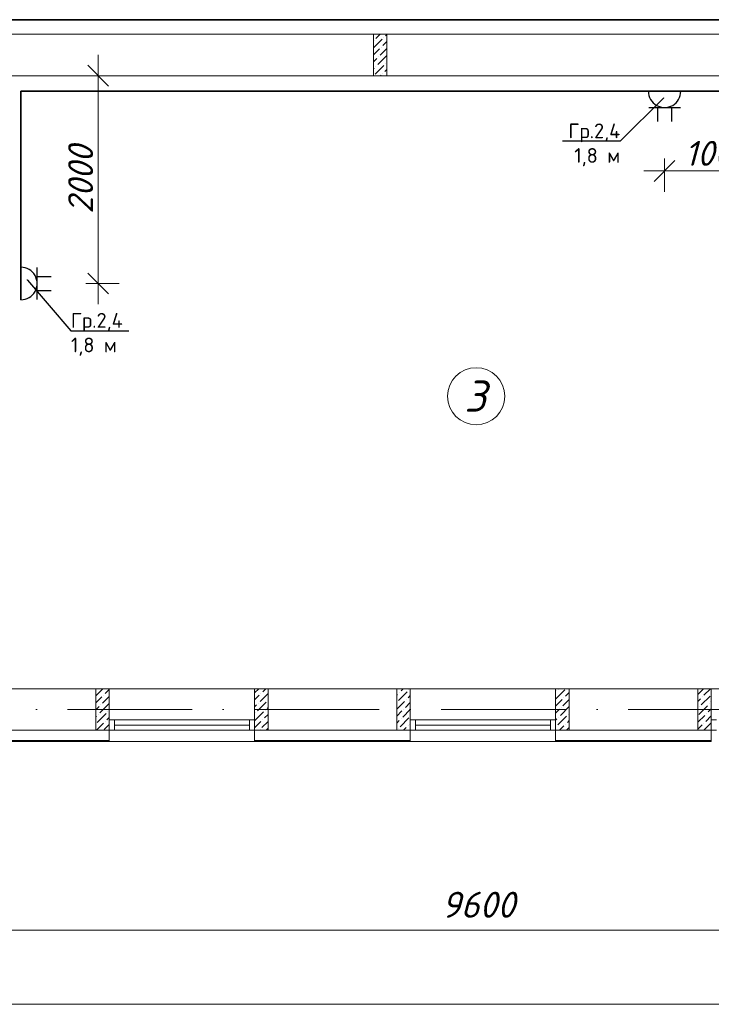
# Model space of a CAD drawing. Header units: millimetres. Extents: x 1114507 to 93926427, y 174473 to 817039.
# Tile 263 of 483: x 1727016 to 1733678, y 763987 to 773464. Entities that reach past the tile are written whole.
import ezdxf
from ezdxf import colors
from ezdxf.entities.mleader import LeaderData, LeaderLine
from ezdxf.math import Vec2, Vec3

# ---------------------------------------------------------------- set-up
doc = ezdxf.new("R2010")
doc.units = ezdxf.units.MM
doc.linetypes.add('ACAD_ISO10W100', pattern=[18, 12, -3, 0, -3])
doc.layers.add('expl', color=234, linetype='Continuous', lineweight=13)
doc.layers.add('размеры', color=12, linetype='Continuous', lineweight=15)
for name, color, linetype in [('NOTE', 3, 'Continuous'), ('RAZMERNAR', 152, 'Continuous'), ('ЭО', 20, 'Continuous')]:
    doc.layers.add(name, color=color, linetype=linetype)
doc.styles.get("Standard").update_dxf_attribs({"font": 'isocpeui.ttf'})
doc.styles.add('X_ISO', font='isocpeui.ttf')
doc.styles.add('ГОСТ 300', font='isocpeui.ttf', dxfattribs={"height": 300})
doc.styles.add('Суннат', font='ariali.ttf', dxfattribs={"height": 250})
doc.dimstyles.new('Санжар', dxfattribs={"dimtxt": 240, "dimasz": 200, "dimexe": 200, "dimexo": 200, "dimgap": 50, "dimtad": 1, "dimdec": 0, "dimtxsty": 'Standard', "dimblk": 'OBLIQUE', "dimcen": 2.5, "dimdle": 200, "dimclrd": 152, "dimclre": 152, "dimclrt": 152, "dimadec": 0, "dimazin": 0, "dimtfac": 1, "dimtdec": 0, "dimtmove": 0, "dimatfit": 3, "dimldrblk": 'OBLIQUE', "dimfxl": 0, "dimlwd": 0, "dimlwe": 0, "dimarcsym": 0})

# ---------------------------------------------------------------- blocks, each defined once
blk = doc.blocks.new('blokqav2mak')
at = {"lineweight": 0, "ltscale": 100}
for p, q in [((1556632, 773325.1), (1548882, 773325.1)), ((1556632, 772925.1), (1549282, 772925.1)), ((1549282, 767025.1), (1550282, 767025.1)), ((1550282, 767025.1), (1550282, 766625.1)), ((1551682, 767025.1), (1550282, 767025.1)), ((1551682, 767025.1), (1553182, 767025.1)), ((1551682, 767025.1), (1551682, 766625.1)), ((1553182, 767025.1), (1553182, 766625.1)), ((1554582, 767025.1), (1553182, 767025.1)), ((1554582, 767025.1), (1556082, 767025.1)), ((1554582, 767025.1), (1554582, 766625.1)), ((1556082, 767025.1), (1556082, 766625.1)), ((1557482, 767025.1), (1556082, 767025.1)), ((1548212, 766625.1), (1550282, 766625.1)), ((1551682, 766625.1), (1553182, 766625.1)), ((1554582, 766625.1), (1556082, 766625.1)), ((1551682, 766518.1), (1550282, 766518.1)), ((1554582, 766518.1), (1553182, 766518.1))]:
    blk.add_line(p, q, dxfattribs=at)
at = {"linetype": 'Continuous', "lineweight": 0, "ltscale": 100}
for p, q in [((1552851.4, 773284.1, 0), (1552892.4, 773325.1, 0)), ((1552944, 773309.3, 0), (1552957, 773322.4, 0)), ((1552827, 773192.4, 0), (1552910.3, 773275.6, 0)), ((1552834.5, 773267.2, 0), (1552834.5, 773267.2, 0)), ((1552918.7, 773216.7, 0), (1552957, 773255, 0)), ((1552927.1, 773292.5, 0), (1552927.1, 773292.5, 0)), ((1552827, 773125, 0), (1552885, 773183, 0)), ((1552868.2, 773031.5, 0), (1552952.4, 773115.7, 0)), ((1552893.5, 773124.1, 0), (1552957, 773187.7, 0)), ((1552901.9, 773199.9, 0), (1552901.9, 773199.9, 0)), ((1552827, 773057.7, 0), (1552859.8, 773090.4, 0)), ((1552843, 772938.9, 0), (1552927.1, 773023.1, 0)), ((1552876.6, 773107.3, 0), (1552876.6, 773107.3, 0)), ((1552944, 773039.9, 0), (1552944, 773039.9, 0)), ((1552827, 772990.3, 0), (1552834.5, 772997.8, 0)), ((1552851.4, 773014.7, 0), (1552851.4, 773014.7, 0)), ((1552896.5, 772925.1, 0), (1552901.9, 772930.5, 0)), ((1552918.7, 772947.3, 0), (1552918.7, 772947.3, 0)), ((1552935.6, 772964.1, 0), (1552957, 772985.6, 0)), ((1550152, 766955.3, 0), (1550221.8, 767025.1, 0)), ((1550226.3, 766962.2, 0), (1550226.3, 766962.2, 0)), ((1550243.2, 766979.1, 0), (1550282, 767017.9, 0)), ((1551682, 766984.7, 0), (1551722.4, 767025.1, 0)), ((1551682, 766917.3, 0), (1551726.9, 766962.2, 0)), ((1551735.3, 766903.3, 0), (1551812, 766980, 0)), ((1551743.8, 766979.1, 0), (1551743.8, 766979.1, 0)), ((1551760.6, 766995.9, 0), (1551789.8, 767025.1, 0)), ((1553052, 766963, 0), (1553059.7, 766970.6, 0)), ((1553068.1, 766911.7, 0), (1553152.3, 766995.9, 0)), ((1553076.5, 766987.5, 0), (1553076.5, 766987.5, 0)), ((1553093.3, 767004.3, 0), (1553114.1, 767025.1, 0)), ((1553160.7, 766937, 0), (1553182, 766958.3, 0)), ((1553169.1, 767012.7, 0), (1553169.1, 767012.7, 0)), ((1554585.5, 766928.6, 0), (1554669.7, 767012.7, 0)), ((1554593.9, 767004.3, 0), (1554593.9, 767004.3, 0)), ((1554610.8, 767021.2, 0), (1554614.7, 767025.1, 0)), ((1554678.1, 766953.8, 0), (1554712, 766987.7, 0)), ((1555952, 766970.8, 0), (1556002.4, 767021.2, 0)), ((1555985.6, 766869.6, 0), (1556069.8, 766953.8, 0)), ((1556010.9, 766962.2, 0), (1556073.7, 767025.1, 0)), ((1550152, 766887.9, 0), (1550209.5, 766945.4, 0)), ((1550192.6, 766793.8, 0), (1550276.8, 766878, 0)), ((1550201.1, 766869.6, 0), (1550201.1, 766869.6, 0)), ((1550217.9, 766886.5, 0), (1550282, 766950.6, 0)), ((1551682, 766850, 0), (1551701.7, 766869.6, 0)), ((1551710.1, 766810.7, 0), (1551794.3, 766894.9, 0)), ((1551718.5, 766886.5, 0), (1551718.5, 766886.5, 0)), ((1551811.1, 766911.7, 0), (1551811.1, 766911.7, 0)), ((1553052, 766828.3, 0), (1553127, 766903.3, 0)), ((1553135.4, 766844.4, 0), (1553182, 766891, 0)), ((1553143.8, 766920.1, 0), (1553143.8, 766920.1, 0)), ((1554582, 766857.7, 0), (1554644.4, 766920.1, 0)), ((1554652.9, 766861.2, 0), (1554712, 766920.4, 0)), ((1554661.3, 766937, 0), (1554661.3, 766937, 0)), ((1555952, 766903.4, 0), (1555977.2, 766928.6, 0)), ((1555960.3, 766777, 0), (1556044.5, 766861.2, 0)), ((1555994, 766945.4, 0), (1555994, 766945.4, 0)), ((1556061.4, 766878, 0), (1556061.4, 766878, 0)), ((1556078.2, 766894.9, 0), (1556082, 766898.7, 0)), ((1550152, 766820.6, 0), (1550184.2, 766852.8, 0)), ((1550167.4, 766701.2, 0), (1550251.6, 766785.4, 0)), ((1550175.8, 766777, 0), (1550175.8, 766777, 0)), ((1550268.4, 766802.3, 0), (1550268.4, 766802.3, 0)), ((1551684.8, 766718.1, 0), (1551769, 766802.3, 0)), ((1551693.2, 766793.8, 0), (1551693.2, 766793.8, 0)), ((1551777.4, 766743.3, 0), (1551812, 766777.9, 0)), ((1551785.8, 766819.1, 0), (1551785.8, 766819.1, 0)), ((1551802.7, 766835.9, 0), (1551812, 766845.3, 0)), ((1553052, 766761, 0), (1553101.8, 766810.7, 0)), ((1553110.2, 766751.8, 0), (1553182, 766823.6, 0)), ((1553118.6, 766827.5, 0), (1553118.6, 766827.5, 0)), ((1554582, 766790.4, 0), (1554619.2, 766827.5, 0)), ((1554627.6, 766768.6, 0), (1554711.8, 766852.8, 0)), ((1554636, 766844.4, 0), (1554636, 766844.4, 0)), ((1554703.4, 766777, 0), (1554703.4, 766777, 0)), ((1555952, 766701.4, 0), (1556019.3, 766768.6, 0)), ((1555968.8, 766852.8, 0), (1555968.8, 766852.8, 0)), ((1556027.7, 766709.7, 0), (1556082, 766764, 0)), ((1556036.1, 766785.4, 0), (1556036.1, 766785.4, 0)), ((1556052.9, 766802.3, 0), (1556082, 766831.4, 0)), ((1550152, 766753.2, 0), (1550159, 766760.2, 0)), ((1550158.6, 766625.1, 0), (1550226.3, 766692.8, 0)), ((1550234.7, 766633.9, 0), (1550282, 766681.2, 0)), ((1550243.2, 766709.7, 0), (1550243.2, 766709.7, 0)), ((1550260, 766726.5, 0), (1550282, 766748.5, 0)), ((1551682, 766647.9, 0), (1551743.8, 766709.7, 0)), ((1551752.2, 766650.7, 0), (1551812, 766710.6, 0)), ((1551760.6, 766726.5, 0), (1551760.6, 766726.5, 0)), ((1553052, 766693.6, 0), (1553076.5, 766718.1, 0)), ((1553084.9, 766659.1, 0), (1553169.1, 766743.3, 0)), ((1553093.3, 766734.9, 0), (1553093.3, 766734.9, 0)), ((1553160.7, 766667.6, 0), (1553160.7, 766667.6, 0)), ((1553177.5, 766684.4, 0), (1553182, 766688.9, 0)), ((1554582, 766723, 0), (1554593.9, 766734.9, 0)), ((1554602.3, 766676, 0), (1554686.5, 766760.2, 0)), ((1554610.8, 766751.8, 0), (1554610.8, 766751.8, 0)), ((1554618.8, 766625.1, 0), (1554661.3, 766667.6, 0)), ((1554678.1, 766684.4, 0), (1554678.1, 766684.4, 0)), ((1554695, 766701.2, 0), (1554712, 766718.3, 0)), ((1555952, 766634, 0), (1555994, 766676, 0)), ((1556010.5, 766625.1, 0), (1556082, 766696.7, 0)), ((1556010.9, 766692.8, 0), (1556010.9, 766692.8, 0)), ((1551735.3, 766633.9, 0), (1551735.3, 766633.9, 0)), ((1551793.9, 766625.1, 0), (1551811.1, 766642.3, 0)), ((1553068.1, 766642.3, 0), (1553068.1, 766642.3, 0)), ((1553118.2, 766625.1, 0), (1553143.8, 766650.7, 0)), ((1554585.5, 766659.1, 0), (1554585.5, 766659.1, 0)), ((1554686.2, 766625.1, 0), (1554712, 766651, 0)), ((1556078.2, 766625.5, 0), (1556078.2, 766625.5, 0))]:
    blk.add_line(p, q, dxfattribs=at)
at = {"color": 1, "linetype": 'ACAD_ISO10W100', "lineweight": 0, "ltscale": 100}
blk.add_line((1572682, 766825.1), (1545682, 766825.1), dxfattribs=at)
at = {"color": 5, "lineweight": 0}
for p, q in [((1550282, 766725.1), (1550332, 766725.1)), ((1550282, 766625.1), (1550282, 766725.1)), ((1551632, 766725.1), (1550332, 766725.1)), ((1550332, 766725.1), (1550332, 766625.1)), ((1551632, 766675.1), (1550332, 766675.1)), ((1551682, 766725.1), (1551632, 766725.1)), ((1551632, 766725.1), (1551632, 766625.1)), ((1551682, 766625.1), (1551682, 766725.1)), ((1553182, 766725.1), (1553232, 766725.1)), ((1553182, 766625.1), (1553182, 766725.1)), ((1554532, 766725.1), (1553232, 766725.1)), ((1553232, 766725.1), (1553232, 766625.1)), ((1554532, 766675.1), (1553232, 766675.1)), ((1554582, 766725.1), (1554532, 766725.1)), ((1554532, 766725.1), (1554532, 766625.1)), ((1554582, 766625.1), (1554582, 766725.1)), ((1556082, 766725.1), (1556132, 766725.1)), ((1556082, 766625.1), (1556082, 766725.1)), ((1550332, 766625.1), (1550282, 766625.1)), ((1551632, 766625.1), (1550332, 766625.1)), ((1551632, 766625.1), (1551682, 766625.1)), ((1553232, 766625.1), (1553182, 766625.1)), ((1554532, 766625.1), (1553232, 766625.1)), ((1554532, 766625.1), (1554582, 766625.1)), ((1556132, 766625.1), (1556082, 766625.1))]:
    blk.add_line(p, q, dxfattribs=at)
at = {"color": 252, "lineweight": 0, "ltscale": 100}
for p, q in [((1550282, 766625.1), (1550282, 766518.1)), ((1551682, 766625.1), (1551682, 766518.1)), ((1553182, 766625.1), (1553182, 766518.1)), ((1554582, 766625.1), (1554582, 766518.1)), ((1556082, 766625.1), (1556082, 766518.1)), ((1548082, 766518.1), (1550282, 766518.1)), ((1551682, 766518.1), (1553182, 766518.1)), ((1554582, 766518.1), (1556082, 766518.1))]:
    blk.add_line(p, q, dxfattribs=at)
at = {"color": 32, "lineweight": 0, "ltscale": 100}
for p, q in [((1548082, 766525.1), (1550282, 766525.1)), ((1551682, 766525.1), (1553182, 766525.1)), ((1554582, 766525.1), (1556082, 766525.1))]:
    blk.add_line(p, q, dxfattribs=at)
at = {"layer": 'RAZMERNAR', "lineweight": 0, "ltscale": 100}
for p, q in [((1558832, 764700.9), (1548932, 764700.9)), ((1572832, 763987.4), (1545532, 763987.4))]:
    blk.add_line(p, q, dxfattribs=at)
at = {"layer": 'размеры', "lineweight": 0, "ltscale": 5}
for p, q in [((1552957, 773325.1), (1552827, 773325.1)), ((1552827, 773325.1), (1552827, 772925.1)), ((1552957, 772925.1), (1552957, 773325.1)), ((1552827, 772925.1), (1552957, 772925.1)), ((1550282, 767025.1), (1550152, 767025.1)), ((1550152, 767025.1), (1550152, 766625.1)), ((1550282, 766625.1), (1550282, 767025.1)), ((1551812, 767025.1), (1551682, 767025.1)), ((1551682, 767025.1), (1551682, 766625.1)), ((1551812, 766625.1), (1551812, 767025.1)), ((1553182, 767025.1), (1553052, 767025.1)), ((1553052, 767025.1), (1553052, 766625.1)), ((1553182, 766625.1), (1553182, 767025.1)), ((1554712, 767025.1), (1554582, 767025.1)), ((1554582, 767025.1), (1554582, 766625.1)), ((1554712, 766625.1), (1554712, 767025.1)), ((1556082, 767025.1), (1555952, 767025.1)), ((1555952, 767025.1), (1555952, 766625.1)), ((1556082, 766625.1), (1556082, 767025.1)), ((1550152, 766625.1), (1550282, 766625.1)), ((1551682, 766625.1), (1551812, 766625.1)), ((1553052, 766625.1), (1553182, 766625.1)), ((1554582, 766625.1), (1554712, 766625.1)), ((1555952, 766625.1), (1556082, 766625.1))]:
    blk.add_line(p, q, dxfattribs=at)
at = {"layer": 'RAZMERNAR', "lineweight": 0}
blk.add_text('9600', height=250, dxfattribs=at).set_placement((1553483.2, 764820.9))
blk = doc.blocks.new('ауцп')
at = {"color": 152, "lineweight": 30, "ltscale": 60, "true_color": 0x006edd}
blk.add_line((3357036.7, 1654646.7), (3357036.7, 1654921), dxfattribs=at)
at = {"layer": 'ЭО', "color": 152, "lineweight": 30, "ltscale": 10, "true_color": 0x006edd}
for p, q in [((3356896.4, 1654643.7), (3356896.4, 1654923.7)), ((3357036.7, 1654844.3), (3357158.3, 1654844.3)), ((3357036.7, 1654722.9), (3357158.3, 1654722.9))]:
    blk.add_line(p, q, dxfattribs=at)
blk.add_arc((3356896.7, 1654783.7), 140, 269.89639, 90.10361, dxfattribs=at)
blk = doc.blocks.new('_Oblique')
at = {"color": 0, "linetype": 'ByBlock', "lineweight": -2}
blk.add_line((-0.5, -0.5), (0.5, 0.5), dxfattribs=at)
blk = doc.blocks.new('*D1847')
at = {"color": 152, "linetype": 'Continuous', "lineweight": 0, "ltscale": 100, "transparency": 16777216}
for p, q in [((1733228.2, 772127.9), (1733228.2, 771807.9)), ((1734228.2, 772127.9), (1734228.2, 771807.9)), ((1734428.2, 772007.9), (1733028.2, 772007.9))]:
    blk.add_line(p, q, dxfattribs=at)
at = {"layer": 'Defpoints', "color": 0, "lineweight": 35, "ltscale": 100, "transparency": 16777216}
for p in [(1733228.2, 772925.1), (1734228.2, 772925.1), (1733228.2, 772007.9)]:
    blk.add_point(p, dxfattribs=at)
at = {"color": 152, "lineweight": 0, "ltscale": 100, "transparency": 16777216, "xscale": 200, "yscale": 200, "zscale": 200, "rotation": 180}
blk.add_blockref('_Oblique', (1733228.2, 772007.9), dxfattribs=at)
at = {"color": 152, "lineweight": 0, "ltscale": 100, "transparency": 16777216, "xscale": 200, "yscale": 200, "zscale": 200}
blk.add_blockref('_Oblique', (1734228.2, 772007.9), dxfattribs=at)
at = {"color": 152, "lineweight": 35, "ltscale": 100, "transparency": 16777216, "insert": (1733728.2, 772177.9), "char_height": 240, "attachment_point": 5, "bg_fill": 3, "box_fill_scale": 1.1, "bg_fill_color": 256, "bg_fill_true_color": 13158600, "bg_fill_transparency": 0}
blk.add_mtext('1000', dxfattribs=at)
blk = doc.blocks.new('_Dot')
at = {"color": 0, "linetype": 'ByBlock', "lineweight": -2}
blk.add_line((-0.5, 0), (-1, 0), dxfattribs=at)
at = {"color": 0, "linetype": 'ByBlock', "const_width": 0.5}
blk.add_lwpolyline([(-0.25, 0, 1), (0.25, 0, 1)], format="xyb", close=True, dxfattribs=at)
blk = doc.blocks.new('*D1850')
at = {"color": 152, "linetype": 'Continuous', "lineweight": 0, "ltscale": 100, "transparency": 16777216}
for p, q in [((1727772.8, 773125.1), (1727772.8, 770725.1)), ((1727652.8, 772925.1), (1727972.8, 772925.1)), ((1727652.8, 770925.1), (1727972.8, 770925.1))]:
    blk.add_line(p, q, dxfattribs=at)
at = {"layer": 'Defpoints', "color": 0, "lineweight": 35, "ltscale": 100, "transparency": 16777216}
for p in [(1726878.2, 772925.1), (1726878.2, 770925.1), (1727772.8, 770925.1)]:
    blk.add_point(p, dxfattribs=at)
at = {"color": 152, "lineweight": 0, "ltscale": 100, "transparency": 16777216, "xscale": 200, "yscale": 200, "zscale": 200}
for p, rotation in [((1727772.8, 772925.1), 90), ((1727772.8, 770925.1), 270)]:
    blk.add_blockref('_Oblique', p, dxfattribs=dict(at, rotation=rotation))
at = {"color": 152, "lineweight": 35, "ltscale": 100, "transparency": 16777216, "insert": (1727602.8, 771925.1), "char_height": 240, "attachment_point": 5, "rotation": 90, "bg_fill": 3, "box_fill_scale": 1.1, "bg_fill_color": 256, "bg_fill_true_color": 13158600, "bg_fill_transparency": 0}
blk.add_mtext('2000', dxfattribs=at)
blk = doc.blocks.new('uslov')
at = {"layer": 'NOTE', "color": 0, "style": 'ГОСТ 300'}
for s, height, p in [('\\M+3ACB3\\M+3ACD3\\M+3ACD6\\M+3ACE4\\M+3ACDA\\M+3ACDD\\M+3ACEE\\M+3ACDF\\M+3ACDA\\M+3ACDC   \\M+3ACDF\\M+3ACD1\\M+3ACE3\\M+3ACE4\\M+3ACD6\\M+3ACDF\\M+3ACDF\\M+3ACED\\M+3ACDB \\M+3ACE1\\M+3ACED\\M+3ACDD\\M+3ACD6 \\M+3ACDA  \\M+3ACD3\\M+3ACDD\\M+3ACD1\\M+3ACD4\\M+3ACD1\\M+3ACD9\\M+3ACD1\\M+3ACEB\\M+3ACDA\\M+3ACEB\\M+3ACD6\\M+3ACDF\\M+3ACDF\\M+3ACED\\M+3ACDB  ', 115.4914, (933129.5, 713920.8)), ('\\M+3ACA3\\M+3ACED\\M+3ACDC\\M+3ACDD\\M+3ACF0\\M+3ACE9\\M+3ACD1\\M+3ACE4\\M+3ACD6\\M+3ACDD\\M+3ACEE \\M+3ACE0\\M+3ACD5\\M+3ACDF\\M+3ACE0\\M+3ACE1\\M+3ACE0\\M+3ACDD\\M+3ACF0\\M+3ACE3\\M+3ACDF\\M+3ACED\\M+3ACDB, \\M+3ACE0\\M+3ACD5\\M+3ACDA\\M+3ACDF\\M+3ACD1\\M+3ACE2\\M+3ACDF\\M+3ACED\\M+3ACDB, \\M+3ACE3\\M+3ACDC\\M+3ACE2\\M+3ACED\\M+3ACE4\\M+3ACE0\\M+3ACDB \\M+3ACE5\\M+3ACE3\\M+3ACE4\\M+3ACD1\\M+3ACDF\\M+3ACE0\\M+3ACD3\\M+3ACDC\\M+3ACDA, 250\\M+3ACA3, 6 \\M+3ACA1', 96.2428, (933123.2, 711402.2, -0.2)), ('\\M+3ACA3\\M+3ACED\\M+3ACDC\\M+3ACDD\\M+3ACF0\\M+3ACE9\\M+3ACD1\\M+3ACE4\\M+3ACD6\\M+3ACDD\\M+3ACEE \\M+3ACE0\\M+3ACD5\\M+3ACDF\\M+3ACE0\\M+3ACE1\\M+3ACE0\\M+3ACDD\\M+3ACF0\\M+3ACE3\\M+3ACDF\\M+3ACED\\M+3ACDB, \\M+3ACE3\\M+3ACD5\\M+3ACD3\\M+3ACE0\\M+3ACD6\\M+3ACDF\\M+3ACDF\\M+3ACED\\M+3ACDB, \\M+3ACE3\\M+3ACDC\\M+3ACE2\\M+3ACED\\M+3ACE4\\M+3ACE0\\M+3ACDB \\M+3ACE5\\M+3ACE3\\M+3ACE4\\M+3ACD1\\M+3ACDF\\M+3ACE0\\M+3ACD3\\M+3ACDC\\M+3ACDA, 250\\M+3ACA3, 6 \\M+3ACA1', 96.2428, (933123.2, 711020.3, -0.2)), ('\\M+3ACA3\\M+3ACED\\M+3ACDC\\M+3ACDD\\M+3ACF0\\M+3ACE9\\M+3ACD1\\M+3ACE4\\M+3ACD6\\M+3ACDD\\M+3ACEE \\M+3ACE0\\M+3ACD5\\M+3ACDF\\M+3ACE0\\M+3ACE1\\M+3ACE0\\M+3ACDD\\M+3ACF0\\M+3ACE3\\M+3ACDF\\M+3ACED\\M+3ACDB, \\M+3ACE3\\M+3ACDC\\M+3ACE2\\M+3ACED\\M+3ACE4\\M+3ACE0\\M+3ACDB \\M+3ACE5\\M+3ACE3\\M+3ACE4\\M+3ACD1\\M+3ACDF\\M+3ACE0\\M+3ACD3\\M+3ACDC\\M+3ACDA, 250\\M+3ACA3, 6 \\M+3ACA1, \\M+3ACD4\\M+3ACD6\\M+3ACE2\\M+3ACDE\\M+3ACD6\\M+3ACE4.', 96.2428, (933111.7, 710593.4, -0.2)), ('\\M+3ACA3\\M+3ACED\\M+3ACDC\\M+3ACDD\\M+3ACF0\\M+3ACE9\\M+3ACD1\\M+3ACE4\\M+3ACD6\\M+3ACDD\\M+3ACEE \\M+3ACE0\\M+3ACD5\\M+3ACDF\\M+3ACE0\\M+3ACE1\\M+3ACE0\\M+3ACDD\\M+3ACF0\\M+3ACE3\\M+3ACDF\\M+3ACED\\M+3ACDB, \\M+3ACE3\\M+3ACD5\\M+3ACD3\\M+3ACE0\\M+3ACD6\\M+3ACDF\\M+3ACDF\\M+3ACED\\M+3ACDB, \\M+3ACE3\\M+3ACDC\\M+3ACE2\\M+3ACED\\M+3ACE4\\M+3ACE0\\M+3ACDB \\M+3ACE5\\M+3ACE3\\M+3ACE4\\M+3ACD1\\M+3ACDF\\M+3ACE0\\M+3ACD3\\M+3ACDC\\M+3ACDA, 250\\M+3ACA3, 6 \\M+3ACA1', 96.2428, (933123.2, 710271.1, -0.2)), ('\\M+3ACB2\\M+3ACE0\\M+3ACD9\\M+3ACD6\\M+3ACE4\\M+3ACDC\\M+3ACD1 \\M+3ACD5\\M+3ACD3\\M+3ACE5\\M+3ACE7\\M+3ACE1\\M+3ACE0\\M+3ACDD\\M+3ACF0\\M+3ACE3\\M+3ACDF\\M+3ACD1\\M+3ACF1 \\M+3ACE3 \\M+3ACE4\\M+3ACE2\\M+3ACD6\\M+3ACE4\\M+3ACEE\\M+3ACDA\\M+3ACDE \\M+3ACD9\\M+3ACD1\\M+3ACD9\\M+3ACD6\\M+3ACDE\\M+3ACDD\\M+3ACF1\\M+3ACF0\\M+3ACEB\\M+3ACDA\\M+3ACDE \\M+3ACDC\\M+3ACE0\\M+3ACDF\\M+3ACE4\\M+3ACD1\\M+3ACDC\\M+3ACE4\\M+3ACE0\\M+3ACDE', 96.2428, (933106.7, 709808.8)), ('\\M+3ACB2\\M+3ACE0\\M+3ACD9\\M+3ACD6\\M+3ACE4\\M+3ACDC\\M+3ACD1 \\M+3ACD5\\M+3ACD3\\M+3ACE5\\M+3ACE7\\M+3ACE1\\M+3ACE0\\M+3ACDD\\M+3ACF0\\M+3ACE3\\M+3ACDF\\M+3ACD1\\M+3ACF1 \\M+3ACE3 \\M+3ACE4\\M+3ACE2\\M+3ACD6\\M+3ACE4\\M+3ACEE\\M+3ACDA\\M+3ACDE \\M+3ACD9\\M+3ACD1\\M+3ACD9\\M+3ACD6\\M+3ACDE\\M+3ACDD\\M+3ACF1\\M+3ACF0\\M+3ACEB\\M+3ACDA\\M+3ACDE \\M+3ACDC\\M+3ACE0\\M+3ACDF\\M+3ACE4\\M+3ACD1\\M+3ACDC\\M+3ACE4\\M+3ACE0\\M+3ACDE', 96.2428, (933120, 709195.6)), ('\\M+3ACB2\\M+3ACE0\\M+3ACD9\\M+3ACD6\\M+3ACE4\\M+3ACDC\\M+3ACD1 \\M+3ACD5\\M+3ACD3\\M+3ACE5\\M+3ACE7\\M+3ACE1\\M+3ACE0\\M+3ACDD\\M+3ACF0\\M+3ACE3\\M+3ACDF\\M+3ACD1\\M+3ACF1 \\M+3ACE3 \\M+3ACE4\\M+3ACE2\\M+3ACD6\\M+3ACE4\\M+3ACEE\\M+3ACDA\\M+3ACDE \\M+3ACD9\\M+3ACD1\\M+3ACD9\\M+3ACD6\\M+3ACDE\\M+3ACDD\\M+3ACF1\\M+3ACF0\\M+3ACEB\\M+3ACDA\\M+3ACDE \\M+3ACDC\\M+3ACE0\\M+3ACDF\\M+3ACE4\\M+3ACD1\\M+3ACDC\\M+3ACE4\\M+3ACE0\\M+3ACDE', 96.2428, (933120, 708710.1)), ('\\M+3ACB2\\M+3ACE0\\M+3ACD9\\M+3ACD6\\M+3ACE4\\M+3ACDC\\M+3ACD1 \\M+3ACD5\\M+3ACD3\\M+3ACE5\\M+3ACE7\\M+3ACE1\\M+3ACE0\\M+3ACDD\\M+3ACF0\\M+3ACE3\\M+3ACDF\\M+3ACD1\\M+3ACF1 \\M+3ACE3 \\M+3ACE4\\M+3ACE2\\M+3ACD6\\M+3ACE4\\M+3ACEE\\M+3ACDA\\M+3ACDE \\M+3ACD9\\M+3ACD1\\M+3ACD9\\M+3ACD6\\M+3ACDE\\M+3ACDD\\M+3ACF1\\M+3ACF0\\M+3ACEB\\M+3ACDA\\M+3ACDE \\M+3ACDC\\M+3ACE0\\M+3ACDF\\M+3ACE4\\M+3ACD1\\M+3ACDC\\M+3ACE4\\M+3ACE0\\M+3ACDE', 96.2428, (933106.7, 708147.7))]:
    blk.add_text(s, height=height, dxfattribs=at).set_placement(p)

msp = doc.modelspace()

# ---------------------------------------------------------------- linework, layer by layer
at = {"color": 0, "lineweight": 35, "ltscale": 100}
for p, q in [((1748397.5, 773464.1), (1726328.2, 773464.1)), ((1735928.2, 772775.1), (1727028.2, 772775.1)), ((1727028.2, 772775.1), (1727028.2, 770769.1))]:
    msp.add_line(p, q, dxfattribs=at)
at = {"layer": 'expl', "lineweight": 0}
msp.add_circle((1731413.1, 769839.7), 275.1, dxfattribs=at)

# ---------------------------------------------------------------- block references
at = {"color": 0}
msp.add_blockref('blokqav2mak', (177596.2, 0), dxfattribs=at)
at = {"lineweight": 30, "xscale": 1.114080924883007, "yscale": 1.114080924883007, "zscale": 1.114080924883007, "rotation": 270}
msp.add_blockref('ауцп', (-110334.8, 4512629.4), dxfattribs=at)
at = {"lineweight": 30, "xscale": 1.114080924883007, "yscale": 1.114080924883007, "zscale": 1.114080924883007}
msp.add_blockref('ауцп', (-2012826.1, -1072637.9), dxfattribs=at)

# ---------------------------------------------------------------- texts
at = {"lineweight": 0, "insert": (1731509.5, 769691.1), "char_height": 300, "width": 349.19, "attachment_point": 9}
msp.add_mtext('3', dxfattribs=at)
at = {"color": 0, "insert": (1658556.4, 769145.4), "char_height": 200, "width": 5434.652, "attachment_point": 1, "style": 'Суннат'}
msp.add_mtext('\\pi1694.65184;{\\fISOCPEUR|b0|i0|c204|p34;\\LВвод от солнечных панелей к \\fISOCPEUR|b0|i0|c0|p34;\\P\\pi3194.65184;\\fISOCPEUR|b0|i0|c204|p34;инвертор с крыши }', dxfattribs=at)

# ---------------------------------------------------------------- leaders
at = {"lineweight": 0}
ml = msp.add_multileader_mtext('Standard', dxfattribs=at)
ml.set_content('{\\fISOCPEUR|b0|i0|c204|p34;Гр.2,4\\P1,8 м}', color=256, style='X_ISO')
ml.set_leader_properties()
ml.set_arrow_properties(name='DOT')
ml.build(insert=Vec2(0, 0))
ml.multileader.update_dxf_attribs({"text_left_attachment_type": 6, "text_right_attachment_type": 6, "dogleg_length": 0.36, "arrow_head_size": 5.68})
ctx = ml.context
ctx.base_point, ctx.char_height, ctx.arrow_head_size, ctx.landing_gap_size, ctx.plane_origin = Vec3(1727508.4, 770470.9), 142.116, 5.68, 0.568, Vec3(1729549.2, 770614.7)
ctx.left_attachment, ctx.right_attachment = 6, 6
notes = []
notes.append((ctx, [(1, (1, 1, 0), (1727508.1, 770470.9), (1, 0), 0.36, [(0, [(1727085.8, 770962.1)], 0, [])])]))
ctx.mtext.insert, ctx.mtext.rotation, ctx.mtext.width, ctx.mtext.flow_direction = Vec3(1727509, 770641.4), 6.283185, 1220.836, 5
for ctx, leaders in notes:
    for number, flags, end, landing, length, lines in leaders:
        leader = LeaderData()
        leader.index, (leader.has_last_leader_line, leader.has_dogleg_vector, leader.attachment_direction) = number, flags
        leader.last_leader_point, leader.dogleg_vector, leader.dogleg_length = Vec3(end), Vec3(landing), length
        for number, points, colour, breaks in lines:
            line = LeaderLine()
            line.index, line.vertices, line.color, line.breaks = number, Vec3.list(points), colors.encode_raw_color(colour), breaks
            leader.lines.append(line)
        ctx.leaders.append(leader)

# ---------------------------------------------------------------- next in the draw order: dimensions: what is measured, and where the dimension line sits
at = {"color": 0, "lineweight": 35, "ltscale": 100}
for base, p1, p2, angle, picture, middle in [((1727772.8, 770925.1), (1726878.2, 772925.1), (1726878.2, 770925.1), 270, '*D1850', (1727602.8, 771925.1)), ((1733228.2, 772007.9), (1734228.2, 772925.1), (1733228.2, 772925.1), 180, '*D1847', (1733728.2, 772177.9))]:
    dim = msp.add_linear_dim(base=base, p1=p1, p2=p2, angle=angle, dimstyle='Санжар', override={"dimfxl": 120, "dimfxlon": 1, "dimtfill": 1, "dimarcsym": 1}, dxfattribs=at)
    dim.commit()
    dim.dimension.update_dxf_attribs({"geometry": picture, "text_midpoint": middle})

# ---------------------------------------------------------------- next in the draw order: block references
at = {"color": 0, "lineweight": 30, "xscale": 0.9657656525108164, "yscale": 0.9657656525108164, "zscale": 0.9657656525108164}
msp.add_blockref('uslov', (801177.6, 81250.9), dxfattribs=at)

# ---------------------------------------------------------------- next in the draw order: leaders
at = {"lineweight": 0}
ml = msp.add_multileader_mtext('Standard', dxfattribs=at)
ml.set_content('{\\fISOCPEUR|b0|i0|c204|p34;Гр.2,4\\P1,8 м}', color=256, style='X_ISO')
ml.set_leader_properties()
ml.set_arrow_properties(name='DOT')
ml.build(insert=Vec2(0, 0))
ml.multileader.update_dxf_attribs({"text_left_attachment_type": 6, "text_right_attachment_type": 6, "dogleg_length": 0.36, "arrow_head_size": 5.68})
ctx = ml.context
ctx.base_point, ctx.char_height, ctx.arrow_head_size, ctx.landing_gap_size, ctx.plane_origin = Vec3(1732324.1, 772294.8), 142.116, 5.68, 0.568, Vec3(1734407.5, 772438.6)
ctx.left_attachment, ctx.right_attachment, ctx.text_align_type = 6, 6, 2
notes = []
notes.append((ctx, [(0, (1, 1, 0), (1732801.7, 772294.8), (-1, 0), 0.36, [(0, [(1733223.9, 772715.6)], 0, [])])]))
ctx.mtext.insert, ctx.mtext.rotation, ctx.mtext.width, ctx.mtext.alignment, ctx.mtext.flow_direction = Vec3(1732800.8, 772465.3), 6.283185, 1220.836, 3, 5
for ctx, leaders in notes:
    for number, flags, end, landing, length, lines in leaders:
        leader = LeaderData()
        leader.index, (leader.has_last_leader_line, leader.has_dogleg_vector, leader.attachment_direction) = number, flags
        leader.last_leader_point, leader.dogleg_vector, leader.dogleg_length = Vec3(end), Vec3(landing), length
        for number, points, colour, breaks in lines:
            line = LeaderLine()
            line.index, line.vertices, line.color, line.breaks = number, Vec3.list(points), colors.encode_raw_color(colour), breaks
            leader.lines.append(line)
        ctx.leaders.append(leader)

doc.saveas('drawing.dxf')
